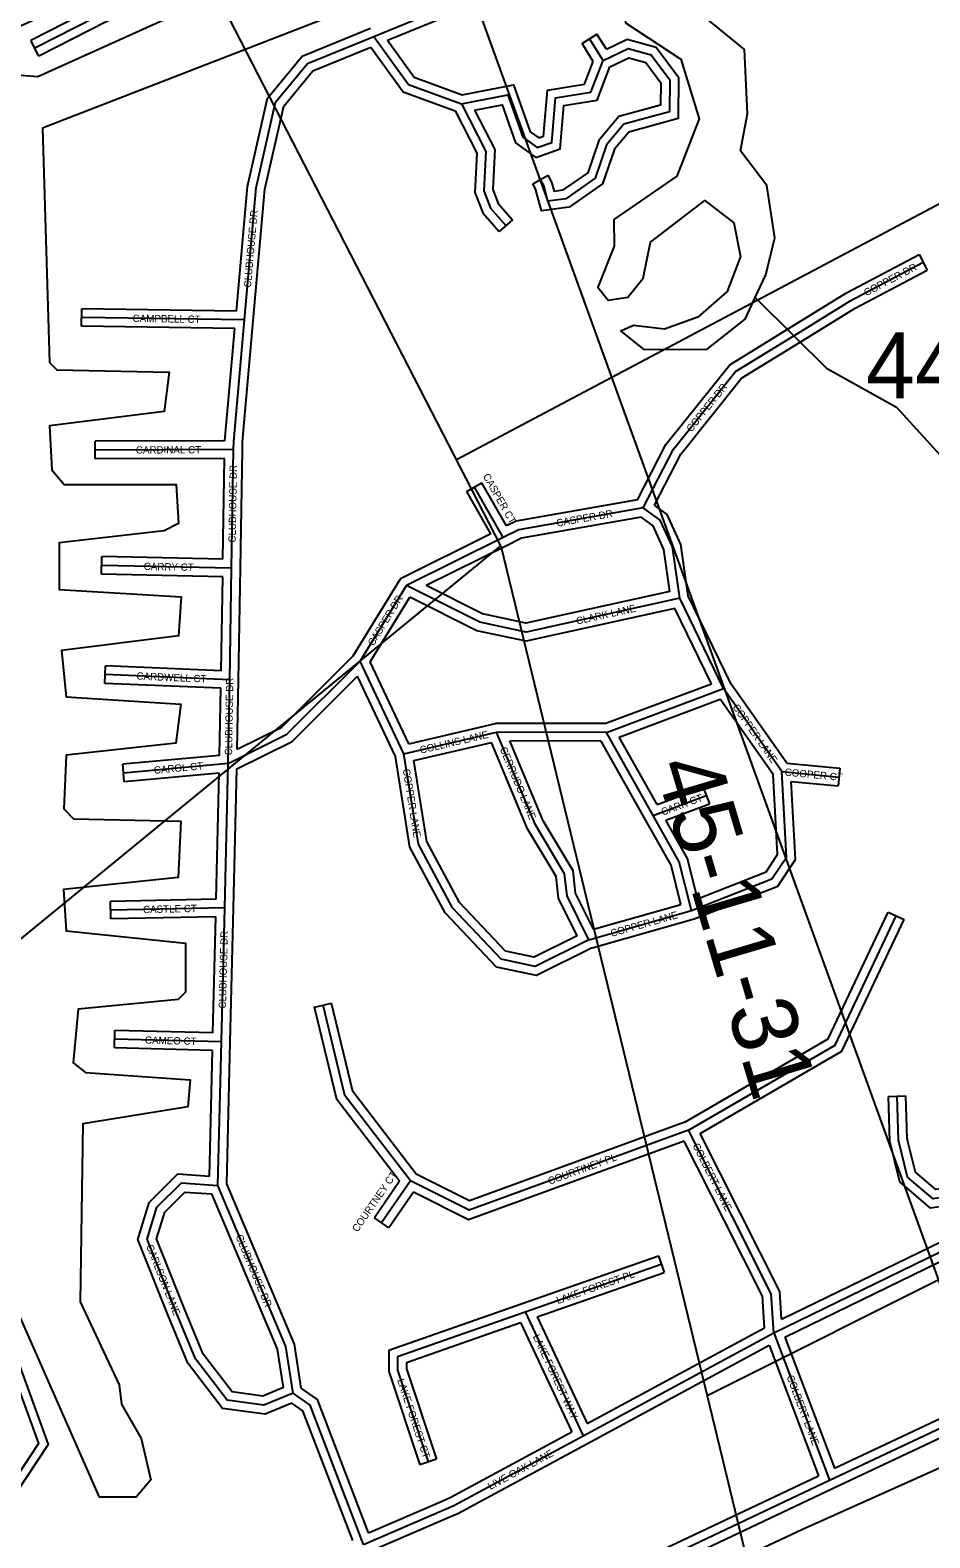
# Model space of a CAD drawing. Extents: x 457167 to 656239, y 1787309 to 1969297.
# Drawn here: x 590509 to 593584, y 1899772 to 1904923 of the extents above; entities that cross this region are included whole.
import ezdxf

# ---------------------------------------------------------------- set-up
doc = ezdxf.new("R2010")
doc.units = 0
for name, color, linetype in [('Level 1', 7, 'Continuous'), ('Level 2', 7, 'Continuous'), ('Level 31', 7, 'Continuous'), ('Level 32', 7, 'Continuous'), ('Level 34', 7, 'Continuous'), ('Level 5', 7, 'Continuous')]:
    doc.layers.add(name, color=color, linetype=linetype)

msp = doc.modelspace()

# ---------------------------------------------------------------- linework, layer by layer
at = {"layer": 'Level 1'}
for p, q in [((592117.707, 1903161.447), (589240.382, 1908749.669)), ((592496.895, 1903737.656), (591225.798, 1907247.668)), ((592496.895, 1903737.656), (594735.445, 1904923.048)), ((591965.822, 1903456.432), (592496.896, 1903737.656)), ((593737.504, 1900311.831), (592496.896, 1903737.656)), ((587876.128, 1899689.718), (592117.707, 1903161.447)), ((592117.707, 1903161.447), (592822.862, 1900256.918)), ((596202.198, 1901947.921), (592822.862, 1900256.918)), ((592822.862, 1900256.918), (593307.14, 1898262.179))]:
    msp.add_line(p, q, dxfattribs=at)
at = {"layer": 'Level 31'}
for p, q in [((591683.399, 1904901.811), (592500.644, 1905235.672)), ((590915.327, 1905060.616), (590524.284, 1904861.306)), ((592467.187, 1904819.725), (592420.901, 1904893.624)), ((591241.104, 1903932.755), (590685.107, 1903941.371)), ((591204.089, 1903489.905), (590730.722, 1903488.194)), ((591197.341, 1903084.821), (591204.089, 1903489.905)), ((592125.502, 1903189.385), (592027.247, 1903361.921)), ((592125.502, 1903189.385), (591795.545, 1903025.228)), ((591197.341, 1903084.821), (590753.554, 1903094.33)), ((591190.951, 1902703.009), (591197.341, 1903084.821)), ((591636.777, 1902766.956), (591795.545, 1903025.228)), ((592878.704, 1902673.172), (592729.175, 1902981.796)), ((591786.283, 1902449.965), (591636.777, 1902766.956)), ((591190.951, 1902703.009), (590764.979, 1902721.215)), ((591186, 1902417.56), (591190.951, 1902703.009)), ((592478.512, 1902523.676), (592878.704, 1902673.172)), ((593078.508, 1902389.556), (592878.704, 1902673.172)), ((591786.283, 1902449.965), (592103.373, 1902524.324)), ((592478.512, 1902523.676), (592103.373, 1902524.324)), ((592638.257, 1902240.125), (592478.512, 1902523.676)), ((591186, 1902417.56), (590827.651, 1902384.736)), ((591174.011, 1901924.483), (591186, 1902417.56)), ((593078.508, 1902389.556), (593274.314, 1902371.04)), ((592638.257, 1902240.125), (592820.22, 1902307.451)), ((591174.011, 1901924.483), (590784.226, 1901916.079)), ((591162.719, 1901465.952), (591174.011, 1901924.483)), ((592418.801, 1901815.407), (592769.319, 1901914.806)), ((593241.316, 1899968.159), (596995.476, 1901741.256)), ((591162.719, 1901465.952), (590797.758, 1901475.323)), ((591150.415, 1900975.423), (591162.719, 1901465.952)), ((592909.649, 1900868.007), (592759.774, 1901164.631)), ((591808.872, 1900990.999), (591710.066, 1900847.532)), ((593050.456, 1900472.126), (594039.714, 1900953.73)), ((592200.745, 1900544.132), (592666.158, 1900706.968)), ((591764.913, 1900391.431), (592200.745, 1900544.132)), ((592200.745, 1900544.132), (592399.362, 1900120.512)), ((592399.362, 1900120.512), (593050.456, 1900472.126)), ((593050.456, 1900472.126), (593241.316, 1899968.159)), ((591823.111, 1899298.591), (593241.316, 1899968.159)), ((591648.706, 1899749.081), (591923.292, 1899867.514))]:
    msp.add_line(p, q, dxfattribs=at)
for points in [[(591241.104, 1903932.755), (591280.995, 1904384.691), (591347.946, 1904676.577), (591456.579, 1904809.479), (591683.399, 1904901.811)], [(591683.399, 1904901.811), (591802.326, 1904737.601), (591983.094, 1904671.106)], [(592467.187, 1904819.725), (592552.453, 1904859.942), (592631.254, 1904838.716), (592695.004, 1904752.786), (592693.865, 1904644.06), (592538.34, 1904601.417), (592479.409, 1904531.336), (592440.429, 1904416.856), (592340.171, 1904347.211), (592278.803, 1904338.952), (592264.589, 1904392.068), (592252.861, 1904412.816)], [(591983.094, 1904671.106), (592141.46, 1904702.104), (592192.709, 1904557.286), (592242.241, 1904521.563), (592292.18, 1904538.932), (592305.159, 1904691.639), (592425.357, 1904711.068), (592467.187, 1904819.725)], [(591983.094, 1904671.106), (592066.421, 1904508.777), (592059.511, 1904373.515), (592082.299, 1904314.565), (592134.649, 1904255.201)], [(593119.184, 1903878.959), (593314.581, 1903999.719), (593561.493, 1904129.847)], [(591204.089, 1903489.905), (591204.455, 1903517.904), (591241.104, 1903932.755)], [(592604.764, 1903290.741), (592707.473, 1903490.931), (592920.286, 1903756.387), (593119.184, 1903878.959)], [(592604.764, 1903290.741), (592179.274, 1903216.201), (592125.502, 1903189.385)], [(592729.175, 1902981.796), (592704.36, 1903157.113), (592662.869, 1903248.822), (592604.764, 1903290.741)], [(592729.175, 1902981.796), (592203.786, 1902865.972), (592045.524, 1902899.701), (591795.545, 1903025.228)], [(591186, 1902417.56), (591386.462, 1902517.209), (591636.777, 1902766.956)], [(592418.801, 1901815.407), (592344.029, 1901965.356), (592335.892, 1902040.644), (592236.034, 1902207.363), (592103.373, 1902524.324)], [(592418.801, 1901815.407), (592235.204, 1901724.086), (592118.569, 1901749.016), (591952.281, 1901924.579), (591835.979, 1902141.511), (591786.283, 1902449.965)], [(592769.319, 1901914.806), (593044.504, 1902022.7), (593094.544, 1902097.524), (593078.508, 1902389.556)], [(592769.319, 1901914.806), (592727.639, 1902081.424), (592638.257, 1902240.125)], [(592759.774, 1901164.631), (593260.365, 1901455.416), (593469.35, 1901896.885)], [(591808.872, 1900990.999), (591584.286, 1901283.03), (591509.793, 1901591.891)], [(593819.795, 1901006.464), (593668.669, 1900940.9), (593595.527, 1900929.751), (593508.221, 1901004.081), (593477.279, 1901130.681), (593472.763, 1901280.872)], [(592759.774, 1901164.631), (592008.994, 1900890.65), (591808.872, 1900990.999)], [(589881.061, 1901051.131), (590232.023, 1901033.776), (590348.274, 1900612.473), (590536.846, 1900093.951), (590398.49, 1899884.376)], [(591407.655, 1900266.236), (591307.752, 1900224.956), (591182.515, 1900241.903), (591074.347, 1900383.55), (591008.177, 1900542.213), (590908.468, 1900792.211), (590942.04, 1900900.88), (591025.484, 1900984.006), (591150.415, 1900975.423)], [(591407.655, 1900266.236), (591382.814, 1900424.826), (591150.415, 1900975.423)], [(593050.456, 1900472.126), (593042.098, 1900605.596), (592909.649, 1900868.007)], [(591764.913, 1900391.431), (591764.832, 1900344.522), (591869.526, 1900030.882)], [(591648.706, 1899749.081), (591466.083, 1900224.679), (591407.655, 1900266.236)], [(591923.292, 1899867.514), (591957.337, 1899882.001), (592399.362, 1900120.512)]]:
    msp.add_lwpolyline(points, dxfattribs=at)
at = {"layer": 'Level 32'}
for p, q in [((591730.097, 1904888.48), (592511.989, 1905207.9)), ((590877.465, 1905074.989), (590510.661, 1904888.035)), ((590953.191, 1905046.241), (590537.908, 1904834.576)), ((590537.908, 1904834.576), (590510.661, 1904888.035)), ((592395.477, 1904877.698), (592446.326, 1904909.548)), ((592433.804, 1904816.508), (592395.477, 1904877.698)), ((592478.476, 1904858.219), (592446.326, 1904909.548)), ((592226.744, 1904398.054), (592278.979, 1904427.578)), ((592157.15, 1904275.044), (592112.149, 1904235.358)), ((593547.505, 1904156.388), (593575.48, 1904103.306)), ((590684.643, 1903911.375), (590685.573, 1903971.368)), ((591213.674, 1903963.182), (590685.573, 1903971.368)), ((591208.382, 1903903.257), (590684.643, 1903911.375)), ((591174.506, 1903519.797), (591208.382, 1903903.256)), ((591174.506, 1903519.797), (590730.614, 1903518.193)), ((590730.831, 1903458.193), (590730.614, 1903518.193)), ((591227.337, 1903084.32), (591234.085, 1903489.404)), ((591173.584, 1903459.793), (590730.831, 1903458.193)), ((591167.849, 1903115.46), (591173.584, 1903459.793)), ((592001.178, 1903347.074), (592053.317, 1903376.766)), ((592083.731, 1903202.111), (592001.178, 1903347.074)), ((592137.522, 1903228.902), (592053.317, 1903376.766)), ((592083.731, 1903202.111), (591774.489, 1903048.259)), ((590752.913, 1903064.336), (590754.198, 1903124.323)), ((591167.848, 1903115.46), (590754.198, 1903124.323)), ((592138.865, 1903162.524), (591862.649, 1903025.102)), ((591220.947, 1902702.506), (591227.337, 1903084.318)), ((591166.845, 1903055.466), (590752.913, 1903064.336)), ((591161.471, 1902734.296), (591166.845, 1903055.466)), ((591613.077, 1902785.688), (591774.489, 1903048.259)), ((591670.835, 1902765.072), (591806.687, 1902986.063)), ((592904.635, 1902688.452), (592758.22, 1902990.65)), ((592837.337, 1902689.745), (592712.504, 1902947.399)), ((591803.064, 1902484.714), (591670.835, 1902765.072)), ((590763.698, 1902691.241), (590766.259, 1902751.188)), ((591161.471, 1902734.296), (590766.259, 1902751.188)), ((591757.34, 1902441.004), (591627.814, 1902715.632)), ((591160.449, 1902674.283), (590763.698, 1902691.241)), ((591156.472, 1902444.98), (591160.449, 1902674.283)), ((591216.854, 1902466.398), (591220.947, 1902702.488)), ((592473.118, 1902553.685), (592837.337, 1902689.745)), ((593095.079, 1902418.121), (592904.635, 1902688.451)), ((592521.865, 1902507.844), (592867.513, 1902636.966)), ((593049.024, 1902379.314), (592867.512, 1902636.966)), ((591803.064, 1902484.714), (592099.929, 1902554.33)), ((592473.118, 1902553.685), (592099.929, 1902554.33)), ((592651.837, 1902277.137), (592521.865, 1902507.844)), ((591820.349, 1902427.138), (592085.503, 1902489.317)), ((592460.964, 1902493.706), (592148.485, 1902494.246)), ((592612.118, 1902225.4), (592460.964, 1902493.706)), ((591156.472, 1902444.98), (590824.915, 1902414.611)), ((590830.389, 1902354.861), (590824.915, 1902414.611)), ((593095.079, 1902418.121), (593277.137, 1902400.907)), ((593277.137, 1902400.907), (593271.489, 1902341.171)), ((591155.19, 1902384.61), (590830.389, 1902354.861)), ((591144.717, 1901953.859), (591155.19, 1902384.61)), ((591204.004, 1901923.753), (591215.554, 1902398.746)), ((593110.373, 1902356.406), (593271.489, 1902341.171)), ((592651.837, 1902277.138), (592809.81, 1902335.586)), ((592809.81, 1902335.586), (592830.63, 1902279.313)), ((592681.659, 1902224.195), (592830.63, 1902279.313)), ((591144.717, 1901953.859), (590783.58, 1901946.072)), ((590784.874, 1901886.086), (590783.58, 1901946.072)), ((591143.247, 1901893.811), (590784.874, 1901886.086)), ((591133.468, 1901496.713), (591143.247, 1901893.811)), ((591192.71, 1901465.213), (591204.004, 1901923.744)), ((592429.669, 1901787.304), (592778.909, 1901886.341)), ((592434.549, 1901851.056), (592733.158, 1901935.734)), ((593442.234, 1901909.721), (593496.465, 1901884.047)), ((593257.869, 1900009.156), (596961.272, 1901758.28)), ((593254.128, 1899941.031), (596983.239, 1901702.297)), ((591480.629, 1901584.857), (591538.958, 1901598.925)), ((590796.988, 1901445.331), (590798.528, 1901505.314)), ((591133.468, 1901496.713), (590798.528, 1901505.314)), ((591131.976, 1901436.73), (590796.988, 1901445.331)), ((591121.211, 1901007.5), (591131.977, 1901436.731)), ((591180.569, 1900981.132), (591192.709, 1901465.199)), ((593442.776, 1901279.971), (593502.749, 1901281.773)), ((592882.873, 1900854.478), (592745.019, 1901127.31)), ((592936.425, 1900881.536), (592799.311, 1901152.902)), ((591771.775, 1900990.025), (591685.359, 1900864.549)), ((593077.597, 1900518.706), (594000.844, 1900968.173)), ((591818.769, 1900952.475), (591734.774, 1900830.516)), ((593088.21, 1900457.139), (594052.844, 1900926.755)), ((591734.774, 1900830.516), (591685.359, 1900864.549)), ((592190.838, 1900572.449), (592656.25, 1900735.286)), ((592656.25, 1900735.286), (592676.065, 1900678.65)), ((592242.013, 1900526.785), (592676.065, 1900678.65)), ((591734.949, 1900412.722), (592190.825, 1900572.445)), ((591794.878, 1900370.14), (592185.089, 1900506.856)), ((592185.088, 1900506.856), (592360.163, 1900133.449)), ((592242.013, 1900526.786), (592413.046, 1900161.997)), ((592413.046, 1900161.996), (593019.314, 1900489.404)), ((593088.209, 1900457.139), (593257.869, 1900009.156)), ((592413.618, 1900094.114), (593034.542, 1900429.436)), ((593034.543, 1900429.436), (593203.443, 1899983.455)), ((591897.983, 1900040.381), (591841.069, 1900021.383)), ((591839.452, 1899339.481), (593203.443, 1899983.455)), ((591857.749, 1899281.766), (593254.124, 1899941.03)), ((591665.513, 1899789.001), (591911.411, 1899895.061)), ((591687.114, 1899732.973), (591935.174, 1899839.966))]:
    msp.add_line(p, q, dxfattribs=at)
for points in [[(591213.674, 1903963.182), (591251.293, 1904389.386), (591320.274, 1904690.128), (591438.189, 1904834.384), (591672.089, 1904929.598)], [(591730.097, 1904888.48), (591821.262, 1904762.602), (591985.571, 1904702.16)], [(592478.476, 1904858.219), (592549.618, 1904891.776), (592649.131, 1904864.969), (592725.109, 1904762.56), (592723.627, 1904621.112), (592555.287, 1904574.956), (592505.994, 1904516.336), (592465.648, 1904397.846), (592351.344, 1904318.443), (592256.645, 1904305.7), (592236.594, 1904380.628), (592226.744, 1904398.054)], [(591270.989, 1903930.116), (591310.699, 1904379.996), (591375.617, 1904663.026), (591474.97, 1904784.575), (591672.91, 1904865.149)], [(591672.91, 1904865.149), (591783.39, 1904712.601), (591961.751, 1904646.99)], [(592490.864, 1904797.721), (592555.287, 1904828.109), (592613.377, 1904812.461), (592664.9, 1904743.014), (592664.104, 1904667.008), (592521.394, 1904627.879), (592452.824, 1904546.336), (592415.21, 1904435.867), (592328.998, 1904375.977), (592300.96, 1904372.205), (592292.583, 1904403.509), (592278.979, 1904427.578)], [(591985.57, 1904702.16), (592161.104, 1904736.519), (592217.863, 1904576.134), (592247.129, 1904555.026), (592263.936, 1904560.872), (592277.249, 1904717.518), (592403.554, 1904737.933), (592433.803, 1904816.508)], [(592027.998, 1904649.323), (592121.816, 1904667.688), (592167.556, 1904538.438), (592237.353, 1904488.1), (592320.424, 1904516.991), (592333.068, 1904665.761), (592447.161, 1904684.202), (592490.864, 1904797.721)], [(591961.751, 1904646.991), (592036.049, 1904502.252), (592029.224, 1904368.661), (592056.25, 1904298.745), (592112.149, 1904235.358)], [(592027.997, 1904649.323), (592096.794, 1904515.301), (592089.799, 1904378.368), (592108.348, 1904330.385), (592157.15, 1904275.044)], [(593103.413, 1903904.479), (593299.684, 1904025.78), (593547.505, 1904156.388)], [(593134.957, 1903853.438), (593329.479, 1903973.657), (593575.48, 1904103.306)], [(591234.087, 1903489.512), (591234.439, 1903516.386), (591270.989, 1903930.114)], [(592584.884, 1903317.715), (592682.166, 1903507.327), (592900.126, 1903779.204), (593103.446, 1903904.499)], [(592643.225, 1903299.986), (592732.779, 1903474.534), (592940.446, 1903733.571), (593134.924, 1903853.418)], [(592584.884, 1903317.716), (592169.794, 1903244.999), (592137.522, 1903228.902)], [(592758.22, 1902990.649), (592733.463, 1903165.568), (592686.906, 1903268.473), (592643.225, 1903299.986)], [(592597.474, 1903259.006), (592188.754, 1903187.404), (592138.89, 1903162.537)], [(592695.575, 1903005.11), (592675.257, 1903148.659), (592638.833, 1903229.171), (592597.474, 1903259.006)], [(592695.575, 1903005.109), (592203.679, 1902896.67), (592055.545, 1902928.241), (591862.649, 1903025.102)], [(592712.503, 1902947.399), (592203.894, 1902835.275), (592035.504, 1902871.162), (591806.686, 1902986.063)], [(591216.854, 1902466.397), (591368.732, 1902541.898), (591613.078, 1902785.689)], [(591215.553, 1902398.746), (591404.192, 1902492.519), (591627.814, 1902715.632)], [(592378.554, 1901828.894), (592314.78, 1901956.782), (592306.773, 1902030.876), (592209.191, 1902193.794), (592085.504, 1902489.318)], [(592434.549, 1901851.056), (592373.278, 1901973.928), (592365.011, 1902050.411), (592262.877, 1902220.932), (592148.485, 1902494.245)], [(592429.669, 1901787.303), (592239.181, 1901692.558), (592103.192, 1901721.624), (591927.739, 1901906.864), (591807.162, 1902131.771), (591757.34, 1902441.004)], [(592378.553, 1901828.894), (592231.225, 1901755.615), (592133.946, 1901776.407), (591976.824, 1901942.294), (591864.798, 1902151.251), (591820.349, 1902427.138)], [(592778.909, 1901886.34), (593064.213, 1901998.202), (593125.049, 1902089.17), (593110.373, 1902356.406)], [(592790.14, 1901955.193), (593024.796, 1902047.196), (593064.04, 1902105.878), (593049.024, 1902379.314)], [(592733.159, 1901935.734), (592699.515, 1902070.223), (592612.117, 1902225.403)], [(592790.14, 1901955.193), (592755.761, 1902092.626), (592681.659, 1902224.195)], [(592746.997, 1901191.905), (593237.237, 1901476.676), (593442.234, 1901909.721)], [(592799.311, 1901152.902), (593283.493, 1901434.156), (593496.465, 1901884.047)], [(591771.774, 1900990.025), (591556.618, 1901269.796), (591480.629, 1901584.857)], [(591828.464, 1901014.736), (591611.955, 1901296.264), (591538.958, 1901598.925)], [(593831.736, 1900978.941), (593677.038, 1900911.828), (593586.508, 1900898.029), (593481.383, 1900987.53), (593447.386, 1901126.623), (593442.776, 1901279.971)], [(593780.781, 1901022.241), (593660.3, 1900969.971), (593604.545, 1900961.472), (593535.059, 1901020.633), (593507.17, 1901134.737), (593502.749, 1901281.773)], [(592746.997, 1901191.905), (592010.869, 1900923.271), (591828.464, 1901014.736)], [(592745.019, 1901127.31), (592007.119, 1900858.029), (591818.769, 1900952.476)], [(589910.431, 1901079.716), (590255.172, 1901062.668), (590376.876, 1900621.604), (590570.199, 1900090.018), (590422.44, 1899866.198)], [(591403.784, 1900232.175), (591311.739, 1900194.143), (591166.2, 1900213.837), (591048.151, 1900368.423), (590980.398, 1900530.882), (590876.675, 1900790.941), (590915.58, 1900916.866), (591013.957, 1901014.87), (591121.21, 1901007.5)], [(591435.341, 1900283.36), (591411.884, 1900433.103), (591180.569, 1900981.132)], [(591374.361, 1900284.938), (591303.765, 1900255.77), (591198.83, 1900269.97), (591100.543, 1900398.676), (591035.957, 1900553.545), (590940.259, 1900793.481), (590968.501, 1900884.893), (591037.011, 1900953.143), (591129.952, 1900946.756)], [(591374.361, 1900284.939), (591353.745, 1900416.55), (591129.952, 1900946.757)], [(593019.314, 1900489.404), (593012.541, 1900597.576), (592882.868, 1900854.49)], [(593077.597, 1900518.706), (593071.655, 1900613.616), (592936.431, 1900881.526)], [(591734.95, 1900412.721), (591734.823, 1900339.673), (591841.069, 1900021.383)], [(591794.877, 1900370.141), (591794.84, 1900349.371), (591897.983, 1900040.381)], [(591665.513, 1899789.001), (591490.845, 1900243.881), (591435.34, 1900283.36)], [(591611.407, 1899762.528), (591441.32, 1900205.476), (591403.784, 1900232.175)], [(591911.546, 1899895.12), (591944.313, 1899909.063), (592360.163, 1900133.449)], [(591935.039, 1899839.908), (591970.36, 1899854.938), (592413.609, 1900094.11)]]:
    msp.add_lwpolyline(points, dxfattribs=at)
at = {"layer": 'Level 5'}
msp.add_line((592987.476, 1904009.367), (593119.184, 1903878.959), dxfattribs=at)
for points in [[(592485.009, 1905338.833), (590550.869, 1904588), (590575.04, 1903787.681), (590600.011, 1903762.631), (590983.486, 1903753.902), (590966.678, 1903620.529), (590574.813, 1903570.926), (590582.985, 1903420.872), (590624.637, 1903370.791), (591008.102, 1903370.403), (591016.274, 1903236.99), (590966.224, 1903212.039), (590607.739, 1903170.756), (590607.571, 1903012.362), (591024.357, 1902986.894), (591015.889, 1902853.511), (590615.684, 1902803.957), (590632.197, 1902645.534), (591023.962, 1902620.095), (591007.164, 1902486.741), (590631.969, 1902445.459), (590623.432, 1902262.055), (590656.753, 1902228.674), (591023.548, 1902219.946), (591015.01, 1902028.211), (590623.145, 1901986.958), (590631.348, 1901845.234), (591039.764, 1901803.136), (591039.606, 1901636.401), (591014.556, 1901611.391), (590672.742, 1901578.438), (590655.874, 1901395.044), (590697.525, 1901361.663), (591055.95, 1901336.264), (591047.511, 1901244.562), (590688.988, 1901186.599), (590680.005, 1900578.044), (590813.091, 1900294.478), (590821.373, 1900227.786), (590887.925, 1900110.984), (590921.107, 1899969.231), (590871.028, 1899910.939), (590745.986, 1899911.068), (590454.933, 1900569.973)], [(592500.644, 1905235.672), (592544.02, 1904948.321), (592733.272, 1904823.631), (592796.188, 1904620.611), (592718.922, 1904424.377), (592503.45, 1904276.018), (592505.519, 1904185.105), (592449.328, 1904044.472), (592484.221, 1904000.048), (592551.635, 1904011.205), (592604.835, 1904075.478), (592629.206, 1904198.711), (592815.421, 1904341.301), (592914.157, 1904264.405), (592937.169, 1904149.455), (592891.822, 1904029.531), (592791.534, 1903942.066), (592677.338, 1903901.897), (592571.179, 1903914.442), (592527.592, 1903894.155), (592606.008, 1903831.836), (592823.139, 1903833.282), (592952.699, 1903935.243), (592987.476, 1904009.367)], [(592987.476, 1904009.367), (593024.167, 1904087.123), (593054.9, 1904213.254), (593026.911, 1904392.577), (592936.512, 1904510.915), (592961.204, 1904637.056), (592950.769, 1904857.077), (592819.343, 1904963.848), (592679.194, 1904988.453), (592620.474, 1905041.646), (592560.449, 1905259.933)], [(591159.901, 1905045.844), (590534.396, 1904763.064), (590434.354, 1904771.534), (590401.173, 1904904.947), (590784.835, 1905079.583)], [(593119.184, 1903878.959), (593230.899, 1903768.585), (593470.374, 1903634.722), (593642.361, 1903445.701), (593745.836, 1903160.069), (593850.133, 1902983.163), (593958.459, 1902935.344), (594003.566, 1902913.086)], [(584199.519, 1897567.208), (586133.565, 1897581.818), (586717.162, 1897656.233), (588476.481, 1897971.12), (589702.204, 1898244.912), (590060.758, 1898352.887), (593146.729, 1899800.118), (596082.491, 1901114.125)]]:
    msp.add_lwpolyline(points, dxfattribs=at)

# ---------------------------------------------------------------- texts
at = {"layer": 'Level 2'}
msp.add_text('44-11-31', height=225, dxfattribs=at).set_placement((593365.882, 1903665.08))
msp.add_text('45-11-31', height=225, rotation=286.546047, dxfattribs=at).set_placement((592642.095, 1902410.082))
at = {"layer": 'Level 34'}
for s, height, rotation, p in [('CLUBHOUSE DR', 25, 84.954878, (591263.364, 1904042.794)), ('COPPER DR', 25, 27.789647, (593366.962, 1904013.196)), ('CAMPBELL CT', 25, 359.111808, (590858.988, 1903926.176)), ('COPPER DR', 25, 51.280389, (592769.258, 1903548.017)), ('CARDINAL CT', 25, 0.206781, (590870.129, 1903476.198)), ('CLUBHOUSE DR', 25, 89.044778, (591211.291, 1903171.895)), ('CASPER CT', 25, 299.659825, (592055.377, 1903399.32)), ('CASPER DR', 25, 9.936167, (592309.947, 1903226.403)), ('CARRY CT', 25, 358.772133, (590896.773, 1903078.759)), ('CASPER DR', 25, 58.418692, (591682.027, 1902816.699)), ('CLARK LANE', 25, 12.431747, (592378.284, 1902891.641)), ('CARDWELL CT', 25, 357.552453, (590871.7, 1902704.143)), ('CLUBHOUSE DR', 25, 89.005753, (591198.974, 1902444.81)), ('COPPER LANE', 25, 305.1638, (592907.984, 1902609.907)), ('COLLINS LANE', 25, 13.197233, (591843.729, 1902450.597)), ('CERRUDO LANE', 25, 292.710856, (592113.484, 1902467.791)), ('CAROL CT', 25, 5.233139, (590932.691, 1902381.806)), ('COOPER CT', 25, 354.597875, (593087.28, 1902376.17)), ('COPPER LANE', 25, 279.151928, (591782.109, 1902397.296)), ('CARR CT', 25, 20.303511, (592671.101, 1902238.95)), ('CASTLE CT', 25, 1.234828, (590894.841, 1901905.962)), ('COPPER LANE', 25, 15.831567, (592496.567, 1901824.467)), ('CLUBHOUSE DR', 24.99916, 88.588325, (591178.022, 1901579.674)), ('CAMEO CT', 25, 358.528936, (590901.045, 1901460.168)), ('COLBERT LANE', 25, 296.805611, (592772.209, 1901112.305)), ('COURTINEY PL', 25, 20.047925, (592284.374, 1900977.838)), ('COURTNEY CT', 25, 55.443475, (591627.948, 1900814.096)), ('CLUBHOUSE DR', 25, 292.883539, (591210.273, 1900801.467)), ('CARLSON LANE', 24.99916, 291.743789, (590904.534, 1900768.334)), ('LAKE FOREST PL', 25, 19.283122, (592312.717, 1900570.066)), ('LAKE FOREST WAY', 25, 295.119347, (592226.564, 1900459.621)), ('LAKE FOREST CT', 25, 288.458558, (591762.989, 1900310.566)), ('COLBERT LANE', 25, 290.741975, (593093.872, 1900322.194)), ('LIVE OAK LANE', 25, 28.35005, (592081.588, 1899934.843))]:
    msp.add_text(s, height=height, rotation=rotation, dxfattribs=at).set_placement(p)

doc.saveas('drawing.dxf')
